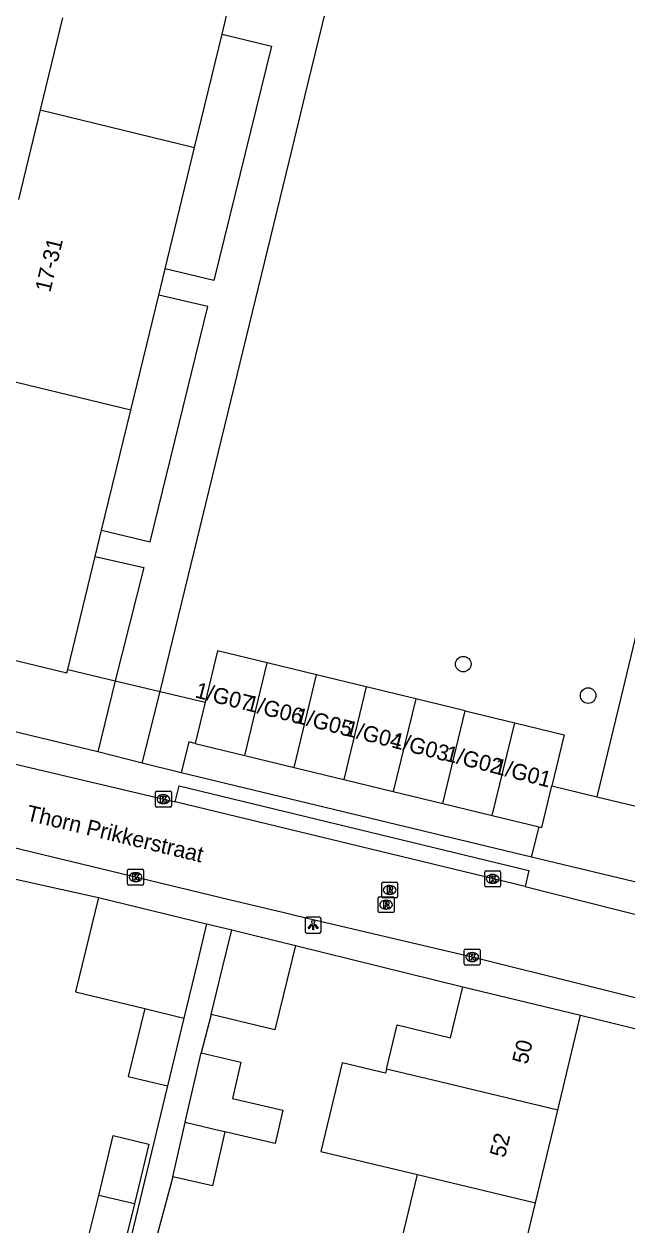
# Model space of a CAD drawing. Extents: x 162812 to 163818, y 381639 to 382470.
# Drawn here: x 163708.3 to 163746.2, y 382099.7 to 382175.2 of the extents above; entities that cross this region are included whole.
import ezdxf

# ---------------------------------------------------------------- set-up
doc = ezdxf.new("R2010")
doc.units = 0
for name, color, linetype in [('IMGEO_Boom', 7, 'Continuous'), ('IMGEO_Groenvoorziening', 7, 'Continuous'), ('IMGEO_Haag', 7, 'Continuous'), ('IMGEO_Kolk', 7, 'Continuous'), ('IMGEO_Lichtpunt', 7, 'Continuous'), ('IMGEO_Muur', 7, 'Continuous'), ('IMGEO_Openbare_ruimte_label', 7, 'Continuous'), ('IMGEO_Pand', 7, 'Continuous'), ('IMGEO_Pand_nummerreeks', 7, 'Continuous'), ('IMGEO_Rijbaan_lokaal_open', 7, 'Continuous'), ('IMGEO_Rioolput', 7, 'Continuous'), ('IMGEO_Voetpad_open', 7, 'Continuous')]:
    doc.layers.add(name, color=color, linetype=linetype)

msp = doc.modelspace()

# ---------------------------------------------------------------- linework, layer by layer
at = {"layer": 'IMGEO_Boom'}
for centre in [(163735.883, 382134.949), (163743.733, 382132.972)]:
    msp.add_circle(centre, 0.489, dxfattribs=at)
at = {"layer": 'IMGEO_Groenvoorziening'}
for points in [[(163711.01, 382134.619), (163713.99, 382133.905)], [(163741.452, 382127.296), (163744.29, 382126.605)]]:
    msp.add_lwpolyline(points, dxfattribs=at)
at = {"layer": 'IMGEO_Haag'}
msp.add_lwpolyline([(163716.829, 382133.224), (163719.65, 382132.548)], dxfattribs=at)
at = {"layer": 'IMGEO_Kolk'}
for p, q in [((163716.524, 382126.025), (163716.524, 382126.877)), ((163716.599, 382126.951), (163717.451, 382126.951)), ((163717.525, 382126.877), (163717.525, 382126.025)), ((163717.035, 382126.171), (163717.01, 382126.171)), ((163717.012, 382126.731), (163717.037, 382126.731)), ((163717.451, 382125.951), (163716.599, 382125.951)), ((163714.775, 382121.12), (163714.775, 382121.972)), ((163714.85, 382122.046), (163715.702, 382122.046)), ((163715.263, 382121.826), (163715.288, 382121.826)), ((163715.776, 382121.972), (163715.776, 382121.12)), ((163737.228, 382121.011), (163737.228, 382121.863)), ((163737.303, 382121.937), (163738.155, 382121.937)), ((163737.716, 382121.717), (163737.741, 382121.717)), ((163738.229, 382121.863), (163738.229, 382121.011)), ((163715.702, 382121.046), (163714.85, 382121.046)), ((163715.286, 382121.266), (163715.261, 382121.266)), ((163738.155, 382120.937), (163737.303, 382120.937)), ((163737.739, 382121.157), (163737.714, 382121.157)), ((163736.021, 382117.017), (163736.873, 382117.017)), ((163735.946, 382116.091), (163735.946, 382116.943)), ((163736.457, 382116.237), (163736.432, 382116.237)), ((163736.434, 382116.797), (163736.459, 382116.797)), ((163736.947, 382116.943), (163736.947, 382116.091)), ((163736.873, 382116.017), (163736.021, 382116.017))]:
    msp.add_line(p, q, dxfattribs=at)
for points in [[(163716.524, 382126.025), (163716.524, 382126.877)], [(163716.599, 382126.951), (163717.451, 382126.951)], [(163717.525, 382126.877), (163717.525, 382126.025)], [(163716.845, 382126.651), (163716.968, 382126.651), (163716.968, 382126.5), (163717.098, 382126.651), (163717.262, 382126.651), (163717.116, 382126.5), (163717.269, 382126.251), (163717.117, 382126.251), (163717.032, 382126.415), (163716.968, 382126.348), (163716.968, 382126.251), (163716.845, 382126.251), (163716.845, 382126.651)], [(163717.451, 382125.951), (163716.599, 382125.951)], [(163714.775, 382121.12), (163714.775, 382121.972)], [(163714.85, 382122.046), (163715.702, 382122.046)], [(163715.096, 382121.746), (163715.219, 382121.746), (163715.219, 382121.595), (163715.349, 382121.746), (163715.513, 382121.746), (163715.367, 382121.595), (163715.52, 382121.346), (163715.368, 382121.346), (163715.283, 382121.51), (163715.219, 382121.443), (163715.219, 382121.346), (163715.096, 382121.346), (163715.096, 382121.746)], [(163715.776, 382121.972), (163715.776, 382121.12)], [(163737.228, 382121.011), (163737.228, 382121.863)], [(163737.303, 382121.937), (163738.155, 382121.937)], [(163737.549, 382121.637), (163737.672, 382121.637), (163737.672, 382121.486), (163737.802, 382121.637), (163737.966, 382121.637), (163737.82, 382121.486), (163737.973, 382121.237), (163737.821, 382121.237), (163737.736, 382121.401), (163737.672, 382121.334), (163737.672, 382121.237), (163737.549, 382121.237), (163737.549, 382121.637)], [(163738.229, 382121.863), (163738.229, 382121.011)], [(163715.702, 382121.046), (163714.85, 382121.046)], [(163738.155, 382120.937), (163737.303, 382120.937)], [(163736.021, 382117.017), (163736.873, 382117.017)], [(163735.946, 382116.091), (163735.946, 382116.943)], [(163736.267, 382116.717), (163736.39, 382116.717), (163736.39, 382116.566), (163736.52, 382116.717), (163736.684, 382116.717), (163736.538, 382116.566), (163736.691, 382116.317), (163736.539, 382116.317), (163736.454, 382116.481), (163736.39, 382116.414), (163736.39, 382116.317), (163736.267, 382116.317), (163736.267, 382116.717)], [(163736.947, 382116.943), (163736.947, 382116.091)], [(163736.873, 382116.017), (163736.021, 382116.017)]]:
    msp.add_lwpolyline(points, dxfattribs=at)
for centre, start, end in [((163716.601, 382126.875), 91.55205, 178.44795), ((163716.601, 382126.875), 91.55205, 178.44795), ((163717.449, 382126.875), 1.55205, 88.44795), ((163717.449, 382126.875), 1.55205, 88.44795), ((163716.601, 382126.027), 181.55205, 268.44795), ((163716.601, 382126.027), 181.55205, 268.44795), ((163717.449, 382126.027), 271.55205, 358.44795), ((163717.449, 382126.027), 271.55205, 358.44795), ((163714.852, 382121.97), 91.55205, 178.44795), ((163714.852, 382121.97), 91.55205, 178.44795), ((163715.7, 382121.97), 1.55205, 88.44795), ((163715.7, 382121.97), 1.55205, 88.44795), ((163737.305, 382121.861), 91.55205, 178.44795), ((163737.305, 382121.861), 91.55205, 178.44795), ((163738.153, 382121.861), 1.55205, 88.44795), ((163738.153, 382121.861), 1.55205, 88.44795), ((163714.852, 382121.122), 181.55205, 268.44795), ((163714.852, 382121.122), 181.55205, 268.44795), ((163715.7, 382121.122), 271.55205, 358.44795), ((163715.7, 382121.122), 271.55205, 358.44795), ((163737.305, 382121.013), 181.55205, 268.44795), ((163737.305, 382121.013), 181.55205, 268.44795), ((163738.153, 382121.013), 271.55205, 358.44795), ((163738.153, 382121.013), 271.55205, 358.44795), ((163736.023, 382116.941), 91.55205, 178.44795), ((163736.023, 382116.941), 91.55205, 178.44795), ((163736.871, 382116.941), 1.55205, 88.44795), ((163736.871, 382116.941), 1.55205, 88.44795), ((163736.023, 382116.093), 181.55205, 268.44795), ((163736.023, 382116.093), 181.55205, 268.44795), ((163736.871, 382116.093), 271.55205, 358.44795), ((163736.871, 382116.093), 271.55205, 358.44795)]:
    msp.add_arc(centre, 0.0765, start, end, dxfattribs=at)
for centre, major_axis, ratio, start_param, end_param in [((163717.011, 382126.451), (-0.387, 0.002), 0.722429, 4.712389, 7.853982), ((163717.036, 382126.451), (-0.39, 0.002), 0.717154, 1.570796, 4.712389), ((163715.262, 382121.546), (-0.387, 0.002), 0.722429, 4.712389, 7.853982), ((163715.287, 382121.546), (-0.39, 0.002), 0.717154, 1.570796, 4.712389), ((163737.715, 382121.437), (-0.387, 0.002), 0.722429, 4.712389, 7.853982), ((163737.74, 382121.437), (-0.39, 0.002), 0.717154, 1.570796, 4.712389), ((163736.433, 382116.517), (-0.387, 0.002), 0.722429, 4.712389, 7.853982), ((163736.458, 382116.517), (-0.39, 0.002), 0.717154, 1.570796, 4.712389)]:
    msp.add_ellipse(centre, major_axis=major_axis, ratio=ratio, start_param=start_param, end_param=end_param, dxfattribs=at)
at = {"layer": 'IMGEO_Lichtpunt'}
for p, q in [((163725.943, 382118.929), (163725.943, 382118.122)), ((163725.943, 382118.929), (163725.943, 382118.122)), ((163726.845, 382119.024), (163726.037, 382119.024)), ((163726.845, 382119.024), (163726.037, 382119.024)), ((163726.939, 382118.122), (163726.939, 382118.929)), ((163726.939, 382118.122), (163726.939, 382118.929)), ((163726.037, 382118.028), (163726.845, 382118.028)), ((163726.037, 382118.028), (163726.845, 382118.028))]:
    msp.add_line(p, q, dxfattribs=at)
for points in [[(163726.317, 382118.593), (163726.356, 382118.565), (163726.168, 382118.303), (163726.13, 382118.33), (163726.317, 382118.593)], [(163726.419, 382118.545), (163726.466, 382118.545), (163726.466, 382118.223), (163726.419, 382118.223), (163726.419, 382118.545)], [(163726.529, 382118.565), (163726.567, 382118.592), (163726.754, 382118.33), (163726.715, 382118.302), (163726.529, 382118.565)]]:
    msp.add_lwpolyline(points, dxfattribs=at)
msp.add_circle((163726.442, 382118.727), 0.0994, dxfattribs=at)
for centre, start, end in [((163726.037, 382118.929), 90, 180), ((163726.037, 382118.929), 90, 180), ((163726.845, 382118.929), 0, 90), ((163726.845, 382118.929), 0, 90), ((163726.037, 382118.122), 180, 270), ((163726.037, 382118.122), 180, 270), ((163726.845, 382118.122), 270, 0), ((163726.845, 382118.122), 270, 360)]:
    msp.add_arc(centre, 0.0946, start, end, dxfattribs=at)
at = {"layer": 'IMGEO_Muur'}
for points in [[(163711.01, 382134.619), (163713.99, 382133.905)], [(163716.829, 382133.224), (163719.65, 382132.548)], [(163741.452, 382127.296), (163744.29, 382126.605)], [(163705.059, 382122.002), (163712.943, 382120.257)], [(163725.335, 382117.253), (163735.848, 382114.65)]]:
    msp.add_lwpolyline(points, dxfattribs=at)
at = {"layer": 'IMGEO_Pand'}
for points in [[(163720.717, 382174.597), (163721.127, 382176.285)], [(163710.678, 382175.612), (163709.273, 382169.826)], [(163718.986, 382167.467), (163720.717, 382174.597)], [(163709.273, 382169.826), (163707.904, 382164.187)], [(163709.273, 382169.826), (163718.986, 382167.467)], [(163717.131, 382159.827), (163718.986, 382167.467)], [(163716.728, 382158.168), (163717.131, 382159.827)], [(163714.97, 382150.928), (163716.728, 382158.168)], [(163714.97, 382150.928), (163705.258, 382153.287)], [(163713.138, 382143.38), (163714.97, 382150.928)], [(163702.673, 382142.64), (163701.247, 382136.767), (163705.266, 382135.791), (163705.207, 382135.548), (163706.989, 382135.115), (163707.046, 382135.353), (163710.958, 382134.403), (163711.01, 382134.619)], [(163712.734, 382141.718), (163713.138, 382143.38)], [(163711.01, 382134.619), (163712.734, 382141.718)], [(163723.55, 382135.031), (163720.437, 382135.787), (163719.65, 382132.548)], [(163722.136, 382129.208), (163723.55, 382135.031)], [(163726.663, 382134.275), (163723.55, 382135.031)], [(163725.249, 382128.452), (163726.663, 382134.275)], [(163729.776, 382133.519), (163726.663, 382134.275)], [(163729.776, 382133.519), (163728.362, 382127.696)], [(163732.89, 382132.763), (163729.776, 382133.519)], [(163719.65, 382132.548), (163719.023, 382129.964)], [(163732.89, 382132.763), (163731.475, 382126.94)], [(163736.003, 382132.007), (163732.89, 382132.763)], [(163734.589, 382126.184), (163736.003, 382132.007)], [(163736.003, 382132.007), (163739.116, 382131.251)], [(163737.702, 382125.428), (163739.116, 382131.251)], [(163739.116, 382131.251), (163742.229, 382130.495), (163741.452, 382127.296)], [(163719.023, 382129.964), (163722.136, 382129.208)], [(163722.136, 382129.208), (163725.249, 382128.452)], [(163725.249, 382128.452), (163728.362, 382127.696)], [(163728.362, 382127.696), (163731.475, 382126.94)], [(163731.475, 382126.94), (163734.589, 382126.184)], [(163740.654, 382124.711), (163740.815, 382124.672), (163741.452, 382127.296)], [(163734.589, 382126.184), (163737.702, 382125.428)], [(163737.702, 382125.428), (163740.654, 382124.711)], [(163712.943, 382120.257), (163711.507, 382114.328), (163715.851, 382113.276)], [(163712.943, 382120.257), (163719.744, 382118.607)], [(163719.744, 382118.607), (163719.165, 382116.214), (163718.31, 382112.68)], [(163720.028, 382112.909), (163720.739, 382115.838), (163721.32, 382118.228)], [(163721.32, 382118.228), (163725.335, 382117.253)], [(163725.335, 382117.253), (163724.042, 382111.933), (163720.028, 382112.909)], [(163731.053, 382109.471), (163731.718, 382112.247), (163735.075, 382111.441), (163735.848, 382114.65)], [(163735.848, 382114.65), (163743.263, 382112.863)], [(163715.851, 382113.276), (163714.817, 382109.006), (163717.277, 382108.409)], [(163715.851, 382113.276), (163718.31, 382112.68)], [(163718.31, 382112.68), (163717.277, 382108.409)], [(163741.823, 382106.888), (163743.263, 382112.863)], [(163718.393, 382106.107), (163718.441, 382106.317), (163719.393, 382110.481)], [(163719.393, 382110.481), (163721.902, 382109.908), (163721.376, 382107.607), (163724.533, 382106.885), (163724.054, 382104.79), (163720.898, 382105.515)], [(163731.053, 382109.471), (163730.988, 382109.201), (163728.258, 382109.856), (163726.921, 382104.283), (163732.999, 382102.825)], [(163741.823, 382106.888), (163734.406, 382108.667), (163731.053, 382109.471)], [(163740.416, 382101.046), (163741.823, 382106.888)], [(163717.611, 382102.691), (163718.393, 382106.107)], [(163720.898, 382105.515), (163720.404, 382105.629), (163718.393, 382106.107)], [(163712.955, 382101.522), (163713.874, 382105.285), (163716.117, 382104.738), (163715.199, 382100.982)], [(163720.898, 382105.515), (163720.121, 382102.117), (163717.611, 382102.691)], [(163731.595, 382097.002), (163732.999, 382102.825)], [(163732.999, 382102.825), (163740.416, 382101.046)], [(163715.199, 382100.982), (163714.232, 382097.025), (163711.99, 382097.572), (163712.955, 382101.522)], [(163715.199, 382100.982), (163712.955, 382101.522)], [(163739.011, 382095.215), (163740.416, 382101.046)]]:
    msp.add_lwpolyline(points, dxfattribs=at)
at = {"layer": 'IMGEO_Rijbaan_lokaal_open'}
for points in [[(163695.941, 382131.521), (163706.023, 382129.049), (163717.773, 382126.287)], [(163761.571, 382110.334), (163758.291, 382111.122), (163750.896, 382112.898), (163736.447, 382116.518), (163725.449, 382119.093), (163724.612, 382119.295), (163721.171, 382120.125), (163698.222, 382125.661), (163695.43, 382126.335), (163694.679, 382126.515)], [(163739.769, 382120.948), (163717.773, 382126.287)], [(163739.769, 382120.948), (163753.543, 382117.469), (163763.135, 382115.165)]]:
    msp.add_lwpolyline(points, dxfattribs=at)
at = {"layer": 'IMGEO_Rioolput'}
for p, q in [((163730.752, 382120.314), (163730.752, 382121.166)), ((163730.827, 382121.24), (163731.679, 382121.24)), ((163731.24, 382121.02), (163731.265, 382121.02)), ((163731.753, 382121.166), (163731.753, 382120.314)), ((163730.527, 382119.387), (163730.527, 382120.239)), ((163730.602, 382120.313), (163731.454, 382120.313)), ((163731.679, 382120.24), (163730.827, 382120.24)), ((163731.015, 382120.093), (163731.04, 382120.093)), ((163731.263, 382120.46), (163731.238, 382120.46)), ((163731.528, 382120.239), (163731.528, 382119.387)), ((163731.454, 382119.313), (163730.602, 382119.313)), ((163731.038, 382119.533), (163731.013, 382119.533))]:
    msp.add_line(p, q, dxfattribs=at)
for points in [[(163730.752, 382120.314), (163730.752, 382121.166)], [(163730.827, 382121.24), (163731.679, 382121.24)], [(163731.341, 382120.938), (163731.089, 382120.94), (163731.089, 382120.54)], [(163731.267, 382120.859), (163731.213, 382120.859), (163731.213, 382120.778)], [(163731.213, 382120.778), (163731.265, 382120.778)], [(163731.753, 382121.166), (163731.753, 382120.314)], [(163730.527, 382119.387), (163730.527, 382120.239)], [(163730.602, 382120.313), (163731.454, 382120.313)], [(163731.679, 382120.24), (163730.827, 382120.24)], [(163731.116, 382120.011), (163730.864, 382120.013), (163730.864, 382119.613)], [(163731.089, 382120.54), (163731.213, 382120.54), (163731.213, 382120.702), (163731.224, 382120.702)], [(163731.271, 382120.673), (163731.342, 382120.54), (163731.482, 382120.54), (163731.417, 382120.666)], [(163731.528, 382120.239), (163731.528, 382119.387)], [(163731.454, 382119.313), (163730.602, 382119.313)], [(163730.864, 382119.613), (163730.988, 382119.613), (163730.988, 382119.775), (163730.999, 382119.775)], [(163731.042, 382119.932), (163730.988, 382119.932), (163730.988, 382119.851)], [(163730.988, 382119.851), (163731.04, 382119.851)], [(163731.046, 382119.746), (163731.117, 382119.613), (163731.257, 382119.613), (163731.192, 382119.739)]]:
    msp.add_lwpolyline(points, dxfattribs=at)
for centre, radius, start, end in [((163730.829, 382121.164), 0.0765, 91.55205, 178.44795), ((163730.829, 382121.164), 0.0765, 91.55205, 178.44795), ((163731.249, 382120.967), 0.19, 274.7715, 282.96867), ((163731.273, 382120.763), 0.0964, 77.00612, 93.18647), ((163731.287, 382120.82), 0.0378, 276.66336, 79.67722), ((163731.34, 382120.828), 0.109, 350.36119, 89.41601), ((163731.338, 382120.828), 0.112, 277.58423, 350.98172), ((163731.677, 382121.164), 0.0765, 1.55205, 88.44795), ((163731.677, 382121.164), 0.0765, 1.55205, 88.44795), ((163730.604, 382120.237), 0.0765, 91.55205, 178.44795), ((163730.604, 382120.237), 0.0765, 91.55205, 178.44795), ((163730.829, 382120.316), 0.0765, 181.55205, 268.44795), ((163730.829, 382120.316), 0.0765, 181.55205, 268.44795), ((163731.115, 382119.901), 0.109, 350.36119, 89.41601), ((163731.223, 382120.649), 0.0533, 26.02933, 88.69889), ((163731.322, 382120.613), 0.108, 29.51342, 73.79051), ((163731.452, 382120.237), 0.0765, 1.55205, 88.44795), ((163731.452, 382120.237), 0.0765, 1.55205, 88.44795), ((163731.677, 382120.316), 0.0765, 271.55205, 358.44795), ((163731.677, 382120.316), 0.0765, 271.55205, 358.44795), ((163730.604, 382119.389), 0.0765, 181.55205, 268.44795), ((163730.604, 382119.389), 0.0765, 181.55205, 268.44795), ((163730.998, 382119.722), 0.0533, 26.02933, 88.69889), ((163731.024, 382120.04), 0.19, 274.7715, 282.96867), ((163731.048, 382119.836), 0.0964, 77.00612, 93.18647), ((163731.062, 382119.893), 0.0378, 276.66336, 79.67722), ((163731.113, 382119.901), 0.112, 277.58423, 350.98172), ((163731.097, 382119.686), 0.108, 29.51342, 73.79051), ((163731.452, 382119.389), 0.0765, 271.55205, 358.44795), ((163731.452, 382119.389), 0.0765, 271.55205, 358.44795)]:
    msp.add_arc(centre, radius, start, end, dxfattribs=at)
for centre, major_axis, ratio, start_param, end_param in [((163731.239, 382120.74), (-0.387, 0.002), 0.722429, 4.712389, 7.853982), ((163731.264, 382120.74), (-0.39, 0.002), 0.717154, 1.570796, 4.712389), ((163731.014, 382119.813), (-0.387, 0.002), 0.722429, 4.712389, 7.853982), ((163731.039, 382119.813), (-0.39, 0.002), 0.717154, 1.570796, 4.712389)]:
    msp.add_ellipse(centre, major_axis=major_axis, ratio=ratio, start_param=start_param, end_param=end_param, dxfattribs=at)
at = {"layer": 'IMGEO_Voetpad_open'}
for points in [[(163716.829, 382133.224), (163725.138, 382167.443), (163725.921, 382170.668), (163727.868, 382178.688), (163728.803, 382182.538)], [(163756.116, 382175.879), (163755.214, 382172.12), (163754.724, 382170.079), (163753.305, 382164.165), (163753.254, 382163.954), (163745.783, 382132.824), (163744.29, 382126.605)], [(163720.717, 382174.597), (163723.826, 382173.827), (163720.205, 382159.086), (163717.131, 382159.827)], [(163713.138, 382143.38), (163716.196, 382142.644), (163719.817, 382157.449), (163716.728, 382158.168)], [(163712.734, 382141.718), (163715.795, 382141.032), (163713.99, 382133.905)], [(163712.899, 382129.439), (163706.186, 382131.039), (163696.447, 382133.388), (163695.055, 382133.724)], [(163713.99, 382133.905), (163712.899, 382129.439)], [(163713.99, 382133.905), (163716.829, 382133.224)], [(163715.686, 382128.717), (163716.829, 382133.224)], [(163719.023, 382129.964), (163718.618, 382130.066), (163718.15, 382128.103)], [(163715.686, 382128.717), (163712.899, 382129.439)], [(163718.15, 382128.103), (163715.686, 382128.717)], [(163740.176, 382122.809), (163718.15, 382128.103)], [(163717.773, 382126.287), (163718.018, 382127.298), (163740.014, 382121.959), (163739.769, 382120.948)], [(163744.29, 382126.605), (163746.996, 382125.947)], [(163740.176, 382122.809), (163740.654, 382124.711)], [(163763.809, 382117.13), (163740.176, 382122.809)], [(163705.059, 382122.002), (163712.943, 382120.257)], [(163719.744, 382118.607), (163721.32, 382118.228)], [(163725.335, 382117.253), (163735.848, 382114.65)], [(163720.028, 382112.909), (163719.393, 382110.481)], [(163743.263, 382112.863), (163748.892, 382111.471)], [(163717.277, 382108.409), (163713.673, 382093.463)], [(163717.611, 382102.691), (163716.58, 382098.808)]]:
    msp.add_lwpolyline(points, dxfattribs=at)

# ---------------------------------------------------------------- texts
at = {"layer": 'IMGEO_Openbare_ruimte_label'}
msp.add_text('Thorn Prikkerstraat', height=1, rotation=346.40844, dxfattribs=at).set_placement((163708.345, 382125.133))
at = {"layer": 'IMGEO_Pand_nummerreeks'}
for s, rotation, p in [('17-31', 76.2977, (163709.908, 382158.304)), ('1/G07', 345.41892, (163718.962, 382132.871)), ('1/G06', 345.41892, (163722.148, 382132.064)), ('1/G05', 345.41892, (163725.246, 382131.278)), ('1/G04', 345.41892, (163728.389, 382130.471)), ('1/G03', 345.41892, (163731.313, 382129.729)), ('1/G02', 345.41892, (163734.679, 382128.888)), ('1/G01', 345.41892, (163737.733, 382128.094)), ('50', 76.45207, (163739.913, 382109.72)), ('52', 76.44976, (163738.499, 382103.85))]:
    msp.add_text(s, height=1, rotation=rotation, dxfattribs=at).set_placement(p)

doc.saveas('drawing.dxf')
